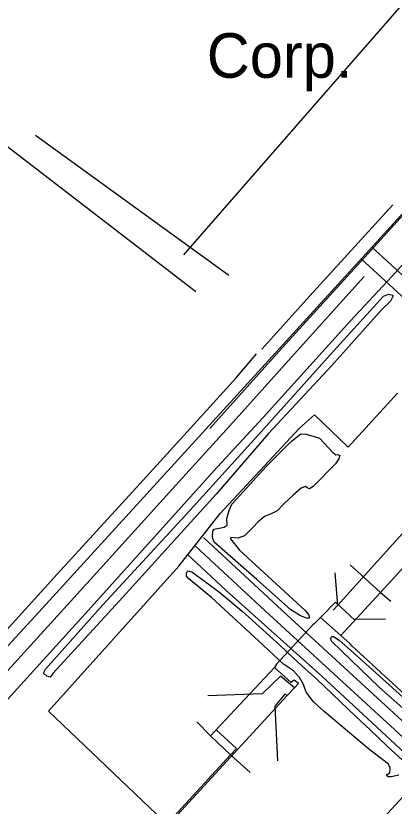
# Model space of a CAD drawing. Extents: x 3355677 to 3393573, y 612928 to 638357.
# Drawn here: x 3379651 to 3380357, y 620283 to 621756 of the extents above; entities that cross this region are included whole.
import ezdxf

# ---------------------------------------------------------------- set-up
doc = ezdxf.new("R2010")
doc.units = 0
for name, color, linetype in [('V-BLDG-IDEN', 7, 'Continuous'), ('V-RAIL-TRAK', 7, 'Continuous'), ('V-ROAD-CNTR', 7, 'Continuous'), ('V-SITE-OTLN', 7, 'Continuous'), ('V-TOPO-SHOR', 7, 'Continuous'), ('V-UTIL-LINE', 7, 'Continuous')]:
    doc.layers.add(name, color=color, linetype=linetype)

msp = doc.modelspace()

# ---------------------------------------------------------------- linework, layer by layer
at = {"layer": 'V-RAIL-TRAK'}
for points in [[(3380352.6, 621270.8), (3380496.7, 621430), (3380576.2, 621518.4), (3380756.6, 621716), (3380791.5, 621754.1), (3380988.4, 621971.2), (3381228.5, 622233.5), (3381284.1, 622294.2), (3381306.7, 622314.1), (3381331.1, 622332.5), (3381382.1, 622371), (3381417.9, 622404.2), (3381617.7, 622615.6)], [(3380112.3, 621007.3), (3380275.2, 621187.4), (3380352.6, 621270.8)], [(3379327.3, 620113.2), (3379331.4, 620122), (3379335.7, 620130.6), (3379340.2, 620139.2), (3379344.9, 620147.7), (3379349.8, 620156), (3379354.8, 620164.3), (3379360, 620172.4), (3379365.4, 620180.5), (3379371, 620188.4), (3379472.9, 620302.7), (3379780.5, 620641.6), (3380027.4, 620915.1), (3380112.3, 621007.3)], [(3380455, 620365.2), (3380155.5, 620640.1), (3380001, 620783.4)], [(3379986.2, 620767.6), (3380116.2, 620646.9), (3380440.1, 620349.4), (3380642.6, 620175.1), (3380660, 620161.1), (3380731.6, 620108.9)], [(3380642.6, 620175.1), (3380488.3, 620284.7), (3380426.5, 620335), (3380221.5, 620525), (3380043.4, 620684.6), (3379970.9, 620752.4)]]:
    msp.add_lwpolyline(points, dxfattribs=at)
at = {"layer": 'V-ROAD-CNTR'}
for points in [[(3379694.1, 620644.7), (3382536, 623757.6), (3384147.2, 625535.2)], [(3380013.2, 620986.8), (3380148, 621136.8), (3380307.2, 621312.1), (3380410.1, 621425.4), (3380539.8, 621568.4), (3380711.1, 621757.1), (3380717.8, 621764.6), (3381051.2, 622131.5), (3381182.7, 622275.5), (3381362.7, 622472.6), (3381699.8, 622844.3), (3382051.2, 623227.4), (3382358.9, 623567.6), (3382672.3, 623912.5), (3382981.9, 624250.8), (3383331.4, 624635.8), (3383600.2, 624929.2), (3383887.9, 625245.4), (3384037.4, 625414), (3384076, 625457.5)], [(3380314.9, 621324.7), (3380456.9, 621195), (3380753.9, 620924.7), (3380860.6, 620826.9)], [(3380294.7, 621302.6), (3380436.7, 621172.9), (3380733.7, 620902.5), (3380840.6, 620804.6)], [(3379993.5, 619886.7), (3380055.7, 619957.4), (3380237.7, 620153.7), (3380521.7, 620462.8), (3380758.7, 620713.6), (3380840.6, 620804.6)], [(3378500.5, 619349.8), (3379694.1, 620644.7)]]:
    msp.add_lwpolyline(points, dxfattribs=at)
at = {"layer": 'V-SITE-OTLN'}
for p, q in [((3380270.6, 620952), (3380362.9, 621052.4)), ((3380180, 620987.3), (3380208.1, 621012.3)), ((3380208.1, 621012.3), (3380270.6, 620952)), ((3380032.3, 620828.3), (3380180, 620987.3)), ((3379955.4, 620730.5), (3380032.3, 620828.3)), ((3379712.3, 620459.9), (3379955.4, 620730.5)), ((3379913.4, 620268.4), (3379712.3, 620459.9))]:
    msp.add_line(p, q, dxfattribs=at)
at = {"layer": 'V-TOPO-SHOR'}
for p, q in [((3380385.8, 621793.4), (3379964.1, 621310.3)), ((3379987.1, 621241.3), (3379358.4, 621724.4)), ((3380048.5, 621272), (3379688.1, 621532.7))]:
    msp.add_line(p, q, dxfattribs=at)
for points in [[(3380110.1, 621134.3), (3380199.6, 621233.8), (3380354, 621403.4)], [(3380062.1, 621004.7), (3380159.1, 621112.7), (3380300.4, 621270)], [(3380108.1, 620980), (3380237.3, 621124.2), (3380336.4, 621233.3), (3380345.8, 621237.1), (3380354.3, 621235.3), (3380354.3, 621232.4), (3380349.6, 621223.9), (3380333.6, 621208.7), (3380240.2, 621104.3), (3380122.4, 620977.1)], [(3379983, 620994.1), (3380062.1, 621081.3), (3380099.8, 621125.8)], [(3380062.1, 621004.7), (3379949.8, 620881.4), (3379796, 620711.4), (3379636.3, 620535.9), (3379454.7, 620333), (3379443.5, 620317.5), (3379438.8, 620304.3)], [(3379983, 620994.1), (3379876.5, 620876.8), (3379728.1, 620715.1), (3379549.4, 620518.7), (3379442.4, 620401.4), (3379415.2, 620370.9), (3379399.2, 620355.3), (3379388.5, 620345.1)], [(3379720.8, 620531.1), (3379715.5, 620523.3), (3379712.5, 620523.9), (3379711.3, 620524.5), (3379709, 620525.1), (3379703, 620531), (3379706.5, 620538.2), (3379813.6, 620657.9), (3379975.6, 620833.9), (3380108.1, 620980)], [(3380122.4, 620977.1), (3380024.9, 620864.6), (3379856.9, 620679), (3379720.8, 620531.1)], [(3380207.6, 620971.7), (3380217.2, 620968.7), (3380233.9, 620950.4), (3380241.7, 620942.7), (3380247.7, 620937.4), (3380251.3, 620938), (3380255.5, 620936.2), (3380253.1, 620930.2), (3380247.2, 620920.7), (3380205.8, 620878.8), (3380198.7, 620874.5), (3380195.7, 620875.7), (3380190.9, 620878.7), (3380183.2, 620875.6), (3380168.4, 620862.5), (3380151.2, 620846.9), (3380138.2, 620833.1), (3380127.5, 620827.7), (3380115, 620822.8), (3380103.2, 620812.6), (3380093.1, 620802.5), (3380082.5, 620791.7), (3380077.7, 620786.9), (3380065.3, 620782.6), (3380052.2, 620783.8), (3380051.6, 620781.4), (3380068.4, 620760), (3380189.9, 620648.2), (3380197.1, 620639.9), (3380198.9, 620634), (3380194.8, 620632.8), (3380182.2, 620637.5), (3380163.7, 620648.7), (3380100.3, 620705.4), (3380021.2, 620775.2), (3380017.6, 620783.5), (3380018.7, 620795.5), (3380021.1, 620799), (3380033.6, 620801.5), (3380039.5, 620802.7), (3380044.9, 620806.3), (3380044.8, 620818.8), (3380048.9, 620833.8), (3380054.2, 620845.7), (3380069, 620861.9), (3380118.1, 620915.7), (3380165.4, 620963.1), (3380182.6, 620976.9), (3380192.7, 620976.3), (3380207.6, 620971.7)], [(3380365, 620340.9), (3380350.8, 620337.8), (3380345.4, 620337.8), (3380342.4, 620340.1), (3380343.6, 620341.9), (3380348.3, 620344.9), (3380348.9, 620353.9), (3380345.9, 620361.6), (3380308.8, 620389.9), (3380226.2, 620459.7), (3380206.4, 620477.4), (3380192.6, 620495.2), (3380187.8, 620509.5), (3380180, 620522.5), (3380168.6, 620535), (3380150, 620547.4), (3380103.3, 620591.1), (3380015.9, 620671.6), (3379974, 620706.5), (3379969.2, 620711.8), (3379969.2, 620717.2), (3379971, 620720.7), (3379972.7, 620721.4), (3379979.3, 620719.6), (3380005, 620701.3), (3380031.3, 620681.2), (3380073.2, 620646.3), (3380105, 620617.9), (3380143.3, 620583.1), (3380168.4, 620559.4), (3380190.6, 620538.7), (3380211.5, 620520.3), (3380285.2, 620449.9), (3380311.5, 620425.1), (3380343.9, 620394.3), (3380372.6, 620368.3)], [(3380416.8, 620447.7), (3380434.2, 620431.2), (3380439.5, 620425.9), (3380440.2, 620422.9), (3380436.6, 620418.7), (3380431.3, 620417.5), (3380424.7, 620420.4), (3380405.5, 620436.4), (3380328.9, 620504.4), (3380240.3, 620589.6), (3380237.9, 620594.9), (3380240.2, 620599.1), (3380243.2, 620599.1), (3380254, 620592.6), (3380297.7, 620553.6), (3380353.3, 620503.3), (3380390.5, 620470.2), (3380416.8, 620447.7)]]:
    msp.add_lwpolyline(points, dxfattribs=at)
at = {"layer": 'V-UTIL-LINE'}
for p, q in [((3380331.1, 620681.4), (3380274.3, 620732.8)), ((3380340.6, 620631.4), (3380283.4, 620631.1)), ((3380051.2, 620378.7), (3380088.2, 620346))]:
    msp.add_line(p, q, dxfattribs=at)
for points in [[(3380251.1, 620656.8), (3380377.3, 620796.4), (3380373, 620857.5)], [(3380331.1, 620681.4), (3380456.6, 620818.6), (3380476.3, 620800.7), (3380496.6, 620821.2)], [(3380246, 620717.9), (3380251.1, 620656.8), (3380242.5, 620648.1)], [(3380392.7, 620476.3), (3380277.6, 620581.5), (3380274.4, 620585.4), (3380257.1, 620600.9), (3380331.1, 620681.4), (3380350, 620665)], [(3380283.4, 620629.5), (3380247.1, 620663), (3380219, 620634.6), (3380257.1, 620600.9)], [(3380219, 620634.6), (3380207.4, 620622.8), (3380205, 620621.2), (3380137.2, 620547.9), (3380133.3, 620541.6), (3380014.1, 620413.8), (3379988.8, 620440.3)], [(3380170.9, 620503.5), (3380177.9, 620511.4), (3380170, 620517.6), (3380164.5, 620513.7), (3380133.3, 620541.6)], [(3380156.9, 620489.3), (3380170.9, 620503.5), (3380144.9, 620525.3), (3380110.6, 620492.2), (3380009.4, 620488.4)], [(3379922.1, 620139.7), (3379917.6, 620229), (3380156.9, 620489.3), (3380152.9, 620491.6), (3380134.2, 620469.6), (3380138.8, 620367.6)], [(3380051.2, 620378.7), (3380062.9, 620390.5), (3380024.7, 620425.1)], [(3380014.1, 620413.8), (3380051.2, 620378.7), (3379834.6, 620142.9), (3379870, 620111)]]:
    msp.add_lwpolyline(points, dxfattribs=at)

# ---------------------------------------------------------------- texts
at = {"layer": 'V-BLDG-IDEN'}
msp.add_text('Corp.', height=83, rotation=359.9881, dxfattribs=at).set_placement((3380007.2, 621640.2))

doc.saveas('drawing.dxf')
